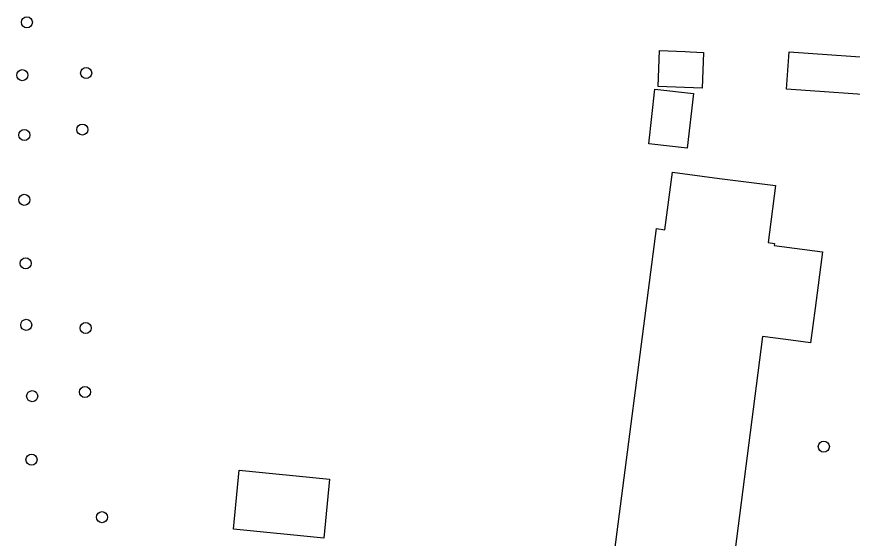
# Model space of a CAD drawing. Extents: x 160026 to 161302, y 384757 to 385701.
# Drawn here: x 161005.1 to 161079, y 384919 to 384965.1 of the extents above; entities that cross this region are included whole.
import ezdxf

# ---------------------------------------------------------------- set-up
doc = ezdxf.new("R2010")
doc.units = 0
doc.layers.add('IMGEO_Boom', color=7, linetype='Continuous')
doc.layers.add('IMGEO_Pand', color=7, linetype='Continuous')

msp = doc.modelspace()

# ---------------------------------------------------------------- linework, layer by layer
at = {"layer": 'IMGEO_Boom'}
for centre in [(161005.964, 384964.64), (161005.555, 384959.964), (161011.208, 384960.149), (161010.872, 384955.16), (161005.733, 384954.677), (161005.733, 384948.948), (161005.85, 384943.336), (161005.908, 384937.9), (161011.159, 384937.616), (161006.435, 384931.598), (161011.103, 384931.969), (161076.436, 384927.138), (161006.376, 384925.986), (161012.614, 384920.906)]:
    msp.add_circle(centre, 0.489, dxfattribs=at)
at = {"layer": 'IMGEO_Pand'}
for points in [[(161064.623, 384962.026), (161065.808, 384961.978), (161065.68, 384958.818), (161061.778, 384958.976), (161061.905, 384962.136), (161064.186, 384962.044), (161064.623, 384962.026)], [(161082.366, 384958.07), (161073.127, 384958.717), (161073.359, 384962.04), (161082.599, 384961.393)], [(161064.903, 384958.336), (161064.359, 384953.514), (161060.954, 384953.898), (161061.498, 384958.72), (161064.903, 384958.336)], [(161057.558, 384914.837), (161061.652, 384946.406), (161062.387, 384946.311), (161063.046, 384951.388)], [(161063.046, 384951.388), (161067.22, 384950.847), (161072.178, 384950.204), (161071.525, 384945.167), (161072.071, 384945.097), (161072.046, 384944.899), (161076.311, 384944.346), (161075.668, 384939.388), (161075.27, 384936.314), (161073.081, 384936.598), (161071.028, 384936.865), (161070.616, 384933.668), (161065.92, 384897.229)], [(161032.718, 384924.276), (161032.212, 384919.061), (161024.229, 384919.835), (161024.735, 384925.05), (161032.718, 384924.276)]]:
    msp.add_lwpolyline(points, dxfattribs=at)

doc.saveas('drawing.dxf')
